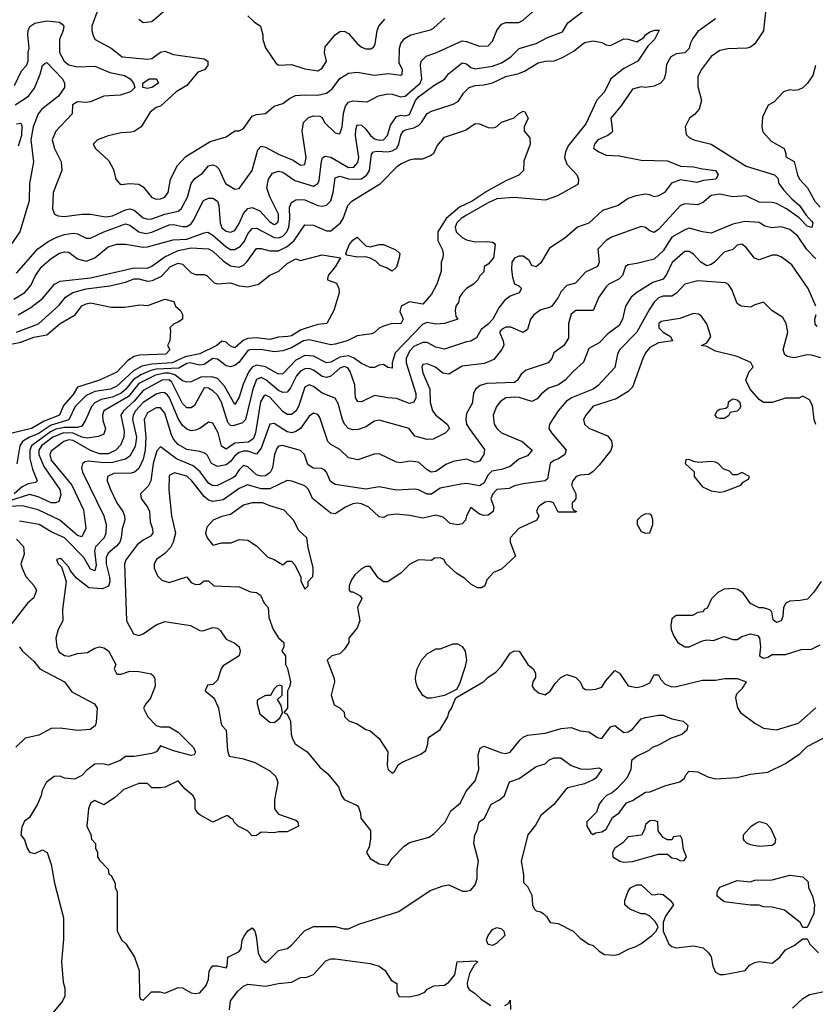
# Model space of a CAD drawing. Header units: inches. Extents: x 2348341 to 2479810, y 460419 to 613669.
# Tile 373 of 656: x 2394665 to 2398307, y 562055 to 566560. Entities that reach past the tile are written whole.
import ezdxf

# ---------------------------------------------------------------- set-up
doc = ezdxf.new("R2010")
doc.units = ezdxf.units.IN
doc.header["$MEASUREMENT"] = 0
doc.layers.add('C3596', color=7, linetype='Continuous')

msp = doc.modelspace()

# ---------------------------------------------------------------- linework, layer by layer
at = {"layer": 'C3596', "color": 2}
for points, elevation in [([(2394641.2, 566258.8), (2394674, 566326), (2394696, 566350), (2394703.7, 566370), (2394704.5, 566410), (2394709.4, 566430), (2394702, 566490), (2394704.5, 566510), (2394711.7, 566528.3), (2394735.3, 566544.7), (2394790, 566555.5), (2394848.1, 566548.1), (2394859.9, 566539.9), (2394867.3, 566530), (2394864, 566510), (2394847.3, 566470), (2394848, 566410), (2394868.2, 566370), (2394890, 566353.4), (2394930, 566343.8), (2395010, 566347.2), (2395078.2, 566318.2), (2395144.6, 566304.6), (2395170.8, 566290), (2395186.8, 566270), (2395192, 566250), (2395172, 566230), (2395124.7, 566215.3), (2395050, 566209.6), (2394990, 566183.7), (2394970, 566180.9), (2394930, 566184.5), (2394907.7, 566170), (2394906, 566130), (2394830.8, 566050), (2394814, 566010), (2394824, 565970), (2394854.8, 565910), (2394858.8, 565870), (2394818.8, 565770), (2394815.3, 565695.3), (2394824.7, 565670), (2394842, 565662), (2394870, 565659.1), (2394950, 565670.6), (2394990, 565670.7), (2395058.5, 565658.5), (2395090, 565663.1), (2395150, 565690.4), (2395170, 565694.9), (2395190, 565688.2), (2395230, 565652.7), (2395250, 565646.7), (2395270, 565648.7), (2395330, 565670.3), (2395390, 565684.4), (2395405.1, 565694.9), (2395432.7, 565747.3), (2395450, 565810.8), (2395466.6, 565833.4), (2395502.5, 565857.5), (2395530, 565890.7), (2395550, 565896.3), (2395564.7, 565890), (2395577.1, 565877.1), (2395607.7, 565810), (2395650, 565784.9), (2395670, 565787.3), (2395729.4, 565870), (2395755.9, 565964.1), (2395770, 565980.7), (2395790, 565976.3), (2395850, 565944.9), (2395917.4, 565917.4), (2395950, 565894.8), (2395970, 565898), (2395976.2, 565930), (2395958.7, 566050), (2395964.5, 566090), (2395987.8, 566112.2), (2396010, 566120.7), (2396038.8, 566118.8), (2396050, 566112), (2396060.7, 566090), (2396110, 566042.8), (2396130, 566038), (2396140.9, 566070), (2396147, 566133), (2396155.9, 566164.1), (2396170, 566182.8), (2396190, 566188), (2396256, 566184), (2396307.7, 566212.3), (2396350, 566220.3), (2396370, 566218.9), (2396410, 566206.7), (2396430, 566210.4), (2396498.7, 566270), (2396506, 566290), (2396499.6, 566350), (2396503.6, 566370), (2396526.5, 566393.5), (2396570, 566408), (2396690, 566463), (2396710, 566460.5), (2396770, 566438.4), (2396810, 566440.7), (2396830, 566461), (2396850, 566511), (2396870, 566539.1), (2396890, 566547.7), (2396950, 566547.7), (2396970, 566557.3), (2397040.1, 566619.9)], 94), ([(2394650, 565401), (2394748, 565512), (2394795.2, 565544.8), (2394835.2, 565564.8), (2394870, 565577.6), (2394910, 565583.1), (2394930, 565580.5), (2394970, 565560.7), (2394990, 565560.7), (2395051, 565589), (2395150, 565625.3), (2395170, 565619.5), (2395210, 565588.8), (2395242, 565582), (2395270, 565587.4), (2395350, 565621.7), (2395370, 565623.1), (2395410, 565613.7), (2395430, 565614.4), (2395450, 565626), (2395460.1, 565639.9), (2395507, 565733), (2395530, 565743.8), (2395550, 565743.8), (2395570.4, 565730), (2395577, 565710), (2395582.6, 565630), (2395590, 565608.4), (2395610, 565592.2), (2395630, 565588.4), (2395650, 565595.5), (2395670, 565627.3), (2395690, 565674), (2395710, 565695.5), (2395730, 565700.5), (2395764.9, 565684.9), (2395810, 565635.5), (2395830, 565623), (2395835.1, 565624.9), (2395846.8, 565633.2), (2395850, 565642), (2395849.6, 565670), (2395809.7, 565749.7), (2395797, 565790), (2395803.7, 565830), (2395822.9, 565857.1), (2395850, 565867.3), (2395870, 565862), (2395924.8, 565824.8), (2396010, 565798), (2396029.6, 565810.4), (2396036.2, 565823.8), (2396047, 565913), (2396051.6, 565928.4), (2396063.9, 565936.1), (2396090, 565930.3), (2396170, 565884.2), (2396194.8, 565885.2), (2396213.1, 565906.9), (2396216.9, 565930), (2396202.3, 566030), (2396203.3, 566056.7), (2396210, 566078.8), (2396230, 566078), (2396250, 566059.1), (2396270.4, 566030), (2396290, 566015.3), (2396310, 566008.9), (2396330, 566010.5), (2396349.5, 566030), (2396362.9, 566077.1), (2396390, 566117.3), (2396410, 566123.8), (2396430, 566120.4), (2396450, 566125.5), (2396476.4, 566190), (2396490, 566207), (2396561.3, 566258.7), (2396610, 566287.7), (2396630, 566314), (2396690, 566362.8), (2396710, 566358), (2396730, 566342), (2396750, 566335.5), (2396830, 566347.4), (2396870, 566362), (2396912.7, 566390), (2396952, 566428), (2397029.5, 566450.5), (2397081.6, 566478.4), (2397150, 566504.9), (2397174.7, 566545.3), (2397250, 566604)], 90), ([(2398080.7, 566610), (2398070.6, 566509.4), (2398030, 566449), (2398010, 566434), (2397994, 566430), (2397906.3, 566426.3), (2397870, 566419.5), (2397830, 566392.3), (2397784.9, 566330), (2397770, 566298), (2397770, 566254), (2397786, 566190), (2397776, 566150), (2397754.4, 566125.6), (2397730.9, 566109.1), (2397711, 566070), (2397715.3, 566035.3), (2397730, 566021), (2397750.9, 566010.9), (2397830.7, 565990.7), (2397991.3, 565890), (2398121, 565850), (2398135.1, 565835.1), (2398140.7, 565810), (2398161.7, 565781.7), (2398199.9, 565739.9), (2398234.9, 565710), (2398265.5, 565665.5), (2398290, 565638.8), (2398295.5, 565630), (2398290.8, 565609.2), (2398270, 565616), (2398233.8, 565653.8), (2398174.9, 565694.9), (2398130, 565719.5), (2398110, 565724.2), (2398050, 565724.7), (2397990, 565754.3), (2397930, 565749.6), (2397870, 565762), (2397830, 565755.1), (2397795.2, 565724.8), (2397770, 565712.3), (2397710, 565718), (2397690.4, 565709.6), (2397590, 565599.3), (2397570, 565586), (2397550, 565593.2), (2397530, 565609.2), (2397510, 565614), (2397374.6, 565565.4), (2397350, 565549.2), (2397311, 565510), (2397317.3, 565450), (2397310.7, 565430), (2397255.9, 565404.1), (2397210, 565354), (2397170, 565344), (2397143.4, 565316.6), (2397130, 565289), (2397101, 565250), (2397090, 565242.7), (2397050, 565232.3), (2397018.8, 565210), (2397004, 565190), (2396990, 565142), (2396970, 565129), (2396912.9, 565152.9), (2396890, 565153.3), (2396870, 565142.7), (2396861.6, 565130), (2396878.8, 565090), (2396881, 565070), (2396871, 565050), (2396834.9, 565005.1), (2396792.3, 564987.7), (2396690, 564974.5), (2396630, 564938), (2396602.5, 564942.5), (2396568.7, 564970), (2396530, 564986), (2396510, 564982), (2396506, 564970), (2396510, 564944.7), (2396542, 564870), (2396544.9, 564810), (2396554.9, 564770), (2396570.5, 564750), (2396621.6, 564710), (2396633, 564690), (2396612.5, 564667.5), (2396558.5, 564641.5), (2396530, 564639.5), (2396474, 564654), (2396448, 564690), (2396310, 564727), (2396290, 564723.7), (2396250, 564697), (2396215.3, 564684.7), (2396190, 564684.2), (2396170, 564689.6), (2396151.6, 564710), (2396142.9, 564730), (2396123.3, 564803.3), (2396110, 564829), (2396050, 564851.6), (2396010, 564882), (2395990, 564889.4), (2395970, 564879), (2395941.3, 564790), (2395930, 564769.5), (2395910, 564754), (2395890, 564754), (2395870, 564767.6), (2395810, 564833.3), (2395790, 564842), (2395782.9, 564837.1), (2395768.2, 564811.8), (2395744.4, 564670), (2395736.2, 564643.8), (2395712.6, 564627.4), (2395650, 564621.7), (2395610, 564595.6), (2395588.8, 564608.8), (2395573.3, 564670), (2395550, 564714), (2395530, 564719), (2395490, 564689.4), (2395470, 564682), (2395450, 564679.5), (2395430, 564687), (2395410, 564703.7), (2395390, 564735.1), (2395350.8, 564830), (2395341.6, 564841.6), (2395330, 564853), (2395314.9, 564854.9), (2395290, 564847.1), (2395230, 564808.4), (2395196.1, 564770), (2395184.9, 564750), (2395181.5, 564730), (2395199.6, 564650), (2395193.4, 564606.6), (2395170, 564562.9), (2395150.2, 564549.8), (2395090, 564533.8), (2395050, 564531.7), (2394980.5, 564539.5), (2394963.1, 564536.9), (2394952.5, 564527.5), (2394948.2, 564510), (2394952.4, 564490), (2395050.5, 564290), (2395060.5, 564250), (2395059.3, 564210), (2395052.4, 564190), (2395011.9, 564148.1), (2395008.4, 564130), (2395015.4, 564064.6), (2395010, 564039), (2394990, 564046.6), (2394958.9, 564098.9), (2394870, 564189.6), (2394810, 564216.3), (2394754, 564250), (2394664.8, 564264.8)], 94), ([(2395024.9, 566610), (2394994.8, 566530), (2394994.8, 566510), (2395002.5, 566482.5), (2395011.3, 566470), (2395084.7, 566430), (2395134, 566390), (2395250, 566378.8), (2395270, 566382.8), (2395310, 566410.8), (2395330, 566416), (2395370, 566401), (2395510, 566380.7), (2395526, 566370), (2395526.8, 566350), (2395511, 566330), (2395480.5, 566319.5), (2395430, 566259.3), (2395381, 566230), (2395310, 566164), (2395290, 566159), (2395262.5, 566137.5), (2395222, 566070), (2395190, 566048.7), (2395175.3, 566044.7), (2395130, 566042), (2395070, 566029), (2395022, 566010), (2395002, 565990), (2395012, 565970), (2395073.7, 565913.7), (2395094.4, 565874.4), (2395106, 565830), (2395122, 565810), (2395130, 565806), (2395170, 565810.8), (2395210, 565806.8), (2395230, 565796), (2395270, 565746.8), (2395290, 565738.8), (2395310, 565740.7), (2395330, 565747.3), (2395345.2, 565770), (2395356, 565830), (2395387.5, 565892.5), (2395425.6, 565934.4), (2395537.5, 566002.5), (2395610, 566024.7), (2395650, 566051.3), (2395670, 566052), (2395690, 566062), (2395730, 566118), (2395750, 566126), (2395790, 566131), (2395830, 566164.7), (2395870, 566176), (2395900.7, 566199.3), (2395927.6, 566212.4), (2395970, 566216.4), (2396030, 566214), (2396070, 566224.4), (2396095.8, 566244.2), (2396130, 566290.6), (2396170, 566315.5), (2396210, 566320.4), (2396290, 566306), (2396353.2, 566313.2), (2396410, 566306), (2396415.3, 566310), (2396417.2, 566330), (2396402.9, 566362.9), (2396403.6, 566430), (2396409.6, 566450.4), (2396426.3, 566473.7), (2396455.3, 566490), (2396545.8, 566514.2), (2396558.7, 566521.3), (2396612, 566568)], 98), ([(2395210, 566562), (2395230, 566546.8), (2395270, 566551), (2395323.2, 566596.8)], 102), ([(2397850, 566564), (2397770, 566506), (2397746.6, 566473.4), (2397734.8, 566450), (2397730, 566428), (2397710, 566408), (2397670, 566404), (2397646, 566390), (2397625.2, 566354.8), (2397620.7, 566310), (2397613, 566287), (2397598, 566270), (2397570, 566256), (2397530, 566249.3), (2397510, 566252.3), (2397470, 566242.7), (2397416.4, 566163.6), (2397371, 566110), (2397378.8, 566050), (2397375.9, 566044.1), (2397358, 566030), (2397311, 566010), (2397296, 565990), (2397291.6, 565971.6), (2397315.5, 565955.5), (2397350, 565940.7), (2397410, 565937.3), (2397510, 565918), (2397630, 565914), (2397690.5, 565890.5), (2397750, 565886.7), (2397790, 565877.1), (2397850, 565870.3), (2397862.8, 565850), (2397851, 565830), (2397795.8, 565824.2), (2397765.1, 565814.9), (2397690, 565827), (2397648.2, 565811.8), (2397616, 565770), (2397590, 565754), (2397570, 565749.2), (2397550, 565759), (2397530, 565761.2), (2397485.8, 565754.2), (2397450, 565741.2), (2397404.7, 565710), (2397333.7, 565686.3), (2397270, 565629.2), (2397218, 565610), (2397159.9, 565560.1), (2397090, 565515.3), (2397050, 565448), (2397030, 565428.7), (2397010, 565435.3), (2396998, 565458), (2396970, 565478), (2396950, 565478.4), (2396930.4, 565469.6), (2396918.4, 565450), (2396916.7, 565416.7), (2396921.3, 565381.3), (2396930, 565352), (2396950, 565342), (2396962, 565330), (2396951.3, 565310), (2396910, 565295.3), (2396884.9, 565275.1), (2396858, 565242), (2396830.3, 565190), (2396810, 565167.3), (2396777.5, 565142.5), (2396756, 565104), (2396730, 565089.5), (2396710, 565086.6), (2396610, 565052.3), (2396570, 565062), (2396530, 565083.6), (2396510, 565082.4), (2396470, 565064.2), (2396450, 565043.7), (2396434, 565010), (2396434.9, 564990), (2396478.5, 564850), (2396479, 564830), (2396470, 564809.5), (2396450, 564803.6), (2396390, 564827.3), (2396350, 564829.6), (2396290, 564840.9), (2396230, 564812.3), (2396212.9, 564812.9), (2396202, 564830), (2396199.6, 564890), (2396178.3, 564950), (2396166.9, 564966.9), (2396150, 564973.7), (2396130, 564966.3), (2396090, 564929.6), (2396070, 564922.4), (2396050, 564927.8), (2396010, 564956.9), (2395990, 564963.5), (2395970, 564962), (2395950, 564951.2), (2395931.7, 564930), (2395905.1, 564874.9), (2395890, 564855.1), (2395870, 564853.6), (2395850, 564863), (2395792.3, 564912.3), (2395770, 564923), (2395750, 564913.6), (2395732.4, 564870), (2395698.4, 564730), (2395684.9, 564715.1), (2395642.5, 564702.5), (2395630, 564703.7), (2395617.7, 564717.7), (2395589.7, 564810), (2395570, 564842), (2395550, 564862.4), (2395530, 564874), (2395510, 564875.1), (2395464.9, 564795.1), (2395450, 564783.7), (2395430, 564784.5), (2395410, 564804.5), (2395361.1, 564901.1), (2395350, 564911.7), (2395317.3, 564910), (2395230, 564864), (2395190, 564814.8), (2395140.3, 564770), (2395128.7, 564750), (2395142.8, 564677.2), (2395141.3, 564650), (2395126.1, 564613.9), (2395104.9, 564590), (2395070, 564574), (2395030, 564573.5), (2394990, 564588.5), (2394910, 564634.2), (2394890, 564637.3), (2394867.7, 564630), (2394810, 564585.2), (2394803.7, 564570), (2394810, 564544.9), (2394904.4, 564430), (2394956.9, 564316.9), (2394968.6, 564231.4), (2394950, 564193.2), (2394930, 564200.7), (2394849.4, 564270), (2394750, 564317.6), (2394676.4, 564336.4), (2394561, 564330)], 90), ([(2395710, 566578), (2395738, 566550), (2395766.8, 566530), (2395778.8, 566490), (2395778, 566470), (2395790.9, 566430.9), (2395839.6, 566359.6), (2395851.6, 566351.6), (2395910, 566354.8), (2395970, 566334.8), (2396030, 566326), (2396050, 566338), (2396069, 566370), (2396061.2, 566410), (2396063.7, 566436.3), (2396110, 566491), (2396130, 566506), (2396150, 566506.8), (2396170, 566497.3), (2396210, 566451), (2396230, 566434.8), (2396250, 566427.3), (2396272.7, 566427.3), (2396285.2, 566434.8), (2396292.7, 566447.3), (2396300.9, 566510), (2396309.4, 566530), (2396337.2, 566562.8)], 102), ([(2394638.5, 565281.5), (2394688.4, 565311.6), (2394715.8, 565344.2), (2394737.6, 565390), (2394767, 565430), (2394810, 565468), (2394848.3, 565491.7), (2394870, 565498), (2394890, 565496.3), (2394930, 565466), (2394970, 565454.4), (2395009.3, 565470), (2395070, 565520.5), (2395110, 565533), (2395150, 565533.4), (2395230, 565519.5), (2395250, 565520.3), (2395367.9, 565552.1), (2395430, 565555.2), (2395510, 565584.9), (2395527.1, 565587.1), (2395550, 565573.4), (2395610, 565520.4), (2395630, 565508.5), (2395650, 565508.5), (2395676.1, 565523.9), (2395693.7, 565546.3), (2395710, 565580.7), (2395730, 565604.9), (2395750, 565606), (2395830, 565563.6), (2395850, 565562), (2395870, 565568.9), (2395888.4, 565590), (2395897.6, 565610), (2395902, 565650), (2395899.6, 565700.4), (2395910, 565724), (2395930, 565735.5), (2395957.5, 565737.5), (2395970, 565736.3), (2396030, 565710.4), (2396050, 565707.3), (2396070, 565710.8), (2396090, 565731.3), (2396100.5, 565770), (2396110, 565836), (2396130, 565843.8), (2396170, 565831.5), (2396209.7, 565830.3), (2396228, 565832), (2396240.8, 565839.2), (2396254, 565850), (2396266, 565870), (2396275.9, 565944.1), (2396284.2, 565955.8), (2396301.1, 565958.9), (2396350, 565956), (2396370, 565959.5), (2396389.4, 565970), (2396400.5, 565990), (2396410, 566031), (2396420.9, 566050), (2396430, 566056.4), (2396470, 566064.9), (2396490, 566075.8), (2396504.2, 566090), (2396529.7, 566130.3), (2396550, 566142), (2396650, 566173.4), (2396673.1, 566186.9), (2396696, 566224), (2396722, 566250), (2396750, 566259.1), (2396790, 566261.6), (2396830, 566270.5), (2396890, 566300.5), (2396950, 566313.4), (2396975.6, 566324.4), (2397038, 566362), (2397070.7, 566370.7), (2397111.6, 566371.6), (2397150, 566386.8), (2397203.2, 566416.8), (2397250, 566456), (2397290, 566462.8), (2397330, 566456), (2397350, 566444.7), (2397370, 566442), (2397430, 566472), (2397450, 566471.3), (2397490, 566458), (2397522, 566478), (2397530, 566491.3), (2397550, 566504.7), (2397572, 566512), (2397592.7, 566512.7), (2397571, 566470), (2397540.7, 566439.3), (2397494.8, 566370), (2397430, 566336), (2397370.5, 566289.5), (2397342, 566230), (2397307.7, 566192.3), (2397256.5, 566083.5), (2397176.5, 565983.5), (2397164.2, 565955.8), (2397159.3, 565930), (2397170, 565898.8), (2397214.8, 565850), (2397222.8, 565830), (2397221, 565810), (2397216.3, 565803.7), (2397126.4, 565753.6), (2397070, 565734), (2396927, 565747), (2396850, 565739.7), (2396810, 565722.6), (2396710, 565665.4), (2396686.4, 565650), (2396666.7, 565630), (2396658.4, 565610), (2396663.8, 565590), (2396690, 565563), (2396710, 565553), (2396750, 565544), (2396805.4, 565545.4), (2396830, 565542), (2396836.9, 565536.9), (2396842, 565530), (2396834.8, 565470), (2396810, 565442), (2396792, 565430), (2396790, 565406), (2396771.6, 565388.4), (2396762, 565370), (2396742, 565350), (2396710.6, 565329.4), (2396690, 565308.7), (2396678.8, 565290), (2396673.4, 565266.6), (2396661, 565250), (2396658.8, 565230), (2396662, 565202), (2396670.5, 565189.5), (2396609.5, 565169.5), (2396570, 565167.6), (2396530, 565175.1), (2396510, 565167), (2396384.4, 565035.6), (2396370.6, 564990.6), (2396370, 564966), (2396350, 564968), (2396330, 564982), (2396310, 564979), (2396290, 564969), (2396270, 564969.2), (2396230, 564986.6), (2396192.9, 565012.9), (2396170, 565022.3), (2396130, 565016), (2396090, 564993), (2396070, 564989.7), (2396010, 565020.5), (2395970, 565023), (2395930, 565001.6), (2395870, 564939.5), (2395850, 564938.4), (2395790, 564971.2), (2395750, 564979.7), (2395730, 564969.6), (2395713, 564947), (2395688.2, 564891.8), (2395670, 564833.2), (2395650, 564799), (2395602.5, 564882.5), (2395570, 564918.4), (2395545.3, 564925.3), (2395495.1, 564924.9), (2395450, 564902.4), (2395430, 564901.1), (2395410, 564908.3), (2395375.1, 564935.1), (2395350, 564942.6), (2395330, 564943.2), (2395286.4, 564933.6), (2395210, 564895.5), (2395163.4, 564836.6), (2395050.6, 564770), (2395043.8, 564750), (2395046.4, 564726.4), (2395058.8, 564690), (2395050, 564664), (2395026.8, 564653.2), (2394974.8, 564645.2), (2394950, 564649.8), (2394910, 564668.4), (2394866.8, 564670), (2394816.5, 564650), (2394765.5, 564610), (2394752.6, 564590), (2394752.4, 564570), (2394775.3, 564515.3), (2394848.9, 564410), (2394854.3, 564385.7), (2394844.9, 564355.1), (2394830.3, 564349.7), (2394810, 564349.8), (2394750, 564377.6), (2394710, 564387.6), (2394610, 564355)], 86), ([(2394644.5, 566170), (2394706, 566210), (2394732.7, 566247.3), (2394758.7, 566310), (2394770, 566351), (2394780.7, 566359.3), (2394790, 566364), (2394860.7, 566290), (2394871, 566270), (2394870.8, 566250), (2394843, 566210), (2394766.4, 566150), (2394750, 566129.2), (2394726.5, 566070), (2394717, 566010), (2394728, 565910), (2394710.5, 565810), (2394708.3, 565731.7), (2394665.5, 565590), (2394598, 565490)], 90), ([(2398307.3, 566350), (2398295.2, 566304.8), (2398270.6, 566269.4), (2398250, 566248.7), (2398230, 566239), (2398210, 566235.3), (2398190, 566239), (2398162, 566230), (2398116.9, 566183.1), (2398091.6, 566168.4), (2398065.4, 566114.6), (2398062, 566070), (2398066.4, 566046.4), (2398104.5, 566004.5), (2398164.7, 565970), (2398172, 565948), (2398172, 565932), (2398210, 565911.3), (2398224.9, 565850), (2398234, 565830), (2398270.8, 565790), (2398304.9, 565730), (2398330, 565702)], 98), ([(2394659, 565210), (2394716.6, 565243.4), (2394770, 565284), (2394824, 565350), (2394850, 565364), (2394990, 565379.5), (2395190, 565424.9), (2395250, 565423.7), (2395270, 565432.4), (2395327, 565473), (2395390, 565503.6), (2395450, 565516.9), (2395530, 565511.8), (2395550, 565501.3), (2395596.1, 565456.1), (2395630, 565434.4), (2395670, 565428), (2395690, 565437.3), (2395706.5, 565453.5), (2395750, 565513.4), (2395770, 565513.4), (2395810, 565503), (2395850, 565502.4), (2395890, 565522), (2395921.6, 565550), (2395970, 565621), (2396010, 565619.3), (2396070, 565593.4), (2396090, 565593.4), (2396134, 565630), (2396145.6, 565650), (2396167, 565710), (2396185.2, 565730), (2396317.2, 565810), (2396394, 565890), (2396410, 565900.7), (2396450, 565919.1), (2396470, 565924), (2396510, 565923.8), (2396543.3, 565936.7), (2396561.2, 565950), (2396576.6, 565983.4), (2396610, 566022.8), (2396705.2, 566054.8), (2396750, 566084.7), (2396770, 566082.8), (2396810, 566066), (2396834.6, 566065.4), (2396850, 566071.3), (2396870, 566091), (2396929, 566111), (2396948, 566130), (2396970, 566142), (2396978, 566138), (2396992, 566110), (2396974, 566070), (2396974, 566050), (2396999.6, 566019.6), (2397002, 565990), (2396972.7, 565912.7), (2396971.3, 565870), (2396950, 565849.2), (2396890, 565822), (2396805.1, 565774.9), (2396736.3, 565730), (2396678.4, 565701.6), (2396618, 565650), (2396579.3, 565590), (2396579.1, 565550), (2396599.1, 565510), (2396603, 565490), (2396602, 565470), (2396594.8, 565450), (2396594.8, 565410), (2396574.8, 565350), (2396550, 565304), (2396510, 565259), (2396450, 565269), (2396411.3, 565250), (2396405.5, 565225.5), (2396421, 565190), (2396410, 565169), (2396370, 565169.2), (2396330, 565157.2), (2396310, 565149), (2396290, 565129), (2396276.8, 565123.2), (2396210, 565114), (2396164.7, 565090), (2396110, 565075.1), (2396090, 565072.7), (2395990, 565095.8), (2395964, 565090), (2395910, 565058.3), (2395870, 565044.7), (2395830, 565039.7), (2395768.7, 565051.3), (2395718, 565050), (2395710, 565047), (2395670, 564993.6), (2395650, 564978.4), (2395630, 564972), (2395610, 564977), (2395570, 565006.6), (2395550, 565009.5), (2395510, 564982), (2395490, 564979.7), (2395444.7, 564990), (2395430, 564986.6), (2395394.2, 564965.8), (2395290, 564960.7), (2395264.9, 564955.1), (2395222.9, 564937.1), (2395185.9, 564914.1), (2395151.2, 564868.8), (2395130, 564850.8), (2395090, 564833.3), (2395038.4, 564821.6), (2395010, 564806.3), (2394993.7, 564790), (2394968.7, 564730), (2394950, 564699.6), (2394930, 564694.5), (2394870, 564694.1), (2394830, 564687.2), (2394805.8, 564674.2), (2394719, 564610), (2394712.2, 564590), (2394712.3, 564552.3), (2394724.1, 564504.1), (2394746, 564450), (2394737.5, 564442.5), (2394703.4, 564436.6), (2394677.4, 564422.6), (2394639.6, 564390)], 82), ([(2394650, 566083.7), (2394670, 566086), (2394674.7, 566074.7), (2394674.2, 566030), (2394658.8, 565981.2)], 86), ([(2398310, 565465.6), (2398268.2, 565508.2), (2398227, 565570), (2398190, 565600.7), (2398150, 565611.8), (2398107.3, 565607.3), (2398075.9, 565615.9), (2398050, 565632.7), (2397984, 565636), (2397930, 565625.2), (2397830, 565584), (2397790.9, 565589.1), (2397730, 565606), (2397710, 565598), (2397650, 565564.5), (2397610, 565502), (2397570, 565464.5), (2397490, 565444), (2397450, 565439), (2397438, 565430), (2397424.7, 565390), (2397407.3, 565372.7), (2397362, 565350), (2397350, 565338), (2397316, 565290), (2397290.9, 565229.1), (2397210.6, 565229.4), (2397190, 565213.2), (2397177.6, 565170), (2397177.1, 565102.9), (2397156, 565070), (2397110, 565035.3), (2397101, 565010), (2397084.7, 564990), (2396984.1, 564955.9), (2396961.3, 564938.7), (2396944, 564910), (2396930, 564899.5), (2396803.8, 564896.2), (2396773.2, 564886.8), (2396751, 564870), (2396742.8, 564850), (2396736.8, 564803.2), (2396710, 564758), (2396706.8, 564730), (2396710.8, 564710), (2396722, 564690), (2396792.7, 564592.7), (2396790.5, 564570), (2396770, 564540.7), (2396750, 564534.5), (2396710, 564549.4), (2396650, 564538), (2396615.5, 564524.5), (2396570, 564492.7), (2396549, 564490), (2396530, 564500.9), (2396490, 564536.2), (2396450, 564539.6), (2396410, 564532.7), (2396390, 564536), (2396310, 564573.2), (2396287.9, 564572.1), (2396213.7, 564546.3), (2396170, 564556), (2396130, 564593.2), (2396090, 564616), (2396076, 564630), (2396039.7, 564739.7), (2396030, 564753.2), (2396010, 564759.3), (2395990, 564746.6), (2395950, 564689.6), (2395930, 564675.6), (2395910.3, 564669.7), (2395890, 564674.7), (2395830, 564712.7), (2395810.6, 564709.4), (2395770, 564599), (2395750, 564572.7), (2395710, 564585.4), (2395690, 564586), (2395670, 564580.4), (2395650, 564564.2), (2395630, 564538.4), (2395610, 564523.7), (2395570, 564515.1), (2395543.7, 564530), (2395525.4, 564565.4), (2395515.3, 564575.3), (2395490, 564584.5), (2395430, 564593.6), (2395390, 564616.2), (2395370, 564640.9), (2395360.6, 564660.6), (2395330, 564759.3), (2395310, 564783.7), (2395290, 564783.6), (2395250, 564760.9), (2395235.8, 564730), (2395242.8, 564650), (2395240.2, 564590), (2395230, 564549.2), (2395210, 564506.6), (2395190.3, 564489.7), (2395175.1, 564484.9), (2395096.1, 564483.9), (2395067.7, 564470), (2395066, 564450), (2395080.4, 564410), (2395110.4, 564350), (2395138, 564310), (2395145.5, 564290), (2395146, 564270), (2395134, 564230), (2395130.4, 564190), (2395123.8, 564170), (2395108.9, 564151.1), (2395070, 564119.5), (2395061.3, 564098.7), (2395060.9, 564070), (2395076.5, 564010), (2395077.6, 563990), (2395071.7, 563968.3), (2395043.8, 563956.2), (2394981.2, 563961.2), (2394925.2, 564005.2), (2394898, 564038), (2394890, 564055.3), (2394858, 564090), (2394850, 564095.3), (2394834, 564090), (2394842, 564070), (2394856.9, 564056.9), (2394878, 563990), (2394862, 563862), (2394862.8, 563810), (2394840.7, 563770), (2394830.7, 563730), (2394834.9, 563690), (2394846.6, 563666.6), (2394870, 563650.4), (2394891.5, 563648.5), (2394930, 563660.7), (2394976, 563664), (2395010, 563684.7), (2395030, 563691), (2395050, 563686), (2395072.5, 563672.5), (2395104.7, 563610), (2395098, 563590), (2395110, 563566), (2395130, 563566), (2395170, 563578.8), (2395210, 563577.3), (2395267.1, 563567.1), (2395278, 563558), (2395283.5, 563543.5), (2395286, 563510), (2395263.8, 563456.2), (2395242, 563430), (2395232, 563410), (2395252, 563370), (2395290, 563331.3), (2395310, 563324.7), (2395350, 563324), (2395390, 563300.7), (2395461, 563230), (2395470.8, 563209.2), (2395463.6, 563196.4), (2395450, 563194), (2395370, 563214.5), (2395310, 563238), (2395291, 563210), (2395270, 563202), (2395190, 563189.5), (2395150, 563189.2), (2395124.7, 563170), (2395070, 563149.4), (2395045.4, 563154.6), (2395010, 563154), (2394973.4, 563126.6), (2394950, 563102), (2394915.5, 563084.5), (2394870, 563089.4), (2394850, 563099.3), (2394823, 563097), (2394786, 563070), (2394767.5, 563032.5), (2394764, 563010), (2394747.3, 562970), (2394710.7, 562909.3), (2394687.5, 562892.5), (2394674.4, 562865.6), (2394671, 562830), (2394687.5, 562807.5), (2394698.8, 562770), (2394710, 562751.3), (2394734.6, 562745.4), (2394770, 562762), (2394791.3, 562750), (2394810, 562694), (2394824, 562610), (2394866, 562450), (2394866.4, 562353.6), (2394856, 562250), (2394863.6, 562156.4), (2394871.6, 562128.4), (2394871.6, 562091.6), (2394862, 562070), (2394802, 561998)], 98), ([(2398309.4, 565249.4), (2398274, 565330), (2398198.9, 565438.9), (2398150, 565475.3), (2398130, 565482), (2398110, 565482), (2398050, 565462), (2398029.3, 565469.3), (2397990, 565518), (2397970, 565533.2), (2397950, 565528.7), (2397930, 565509.2), (2397890, 565496), (2397844.9, 565450), (2397830, 565439.6), (2397810, 565434), (2397783.7, 565450), (2397750, 565486.6), (2397730, 565499.3), (2397710, 565499.3), (2397651.7, 565448.3), (2397625.5, 565394.5), (2397610, 565372.7), (2397563, 565357), (2397490, 565311.8), (2397464.9, 565290), (2397438, 565250), (2397424.9, 565190), (2397410, 565161.2), (2397357, 565123), (2397318, 565082), (2397270, 565055.3), (2397246.7, 564993.3), (2397198.8, 564950), (2397162.8, 564910), (2397131, 564890), (2397086.4, 564873.6), (2397052.7, 564847.3), (2397034.2, 564825.8), (2397010, 564812.7), (2396951.1, 564831.1), (2396930, 564832.8), (2396890, 564829.6), (2396866.3, 564813.7), (2396848.2, 564790), (2396832.4, 564750), (2396836.4, 564710), (2396848.9, 564688.9), (2396870.3, 564670.3), (2396964.7, 564630), (2397011, 564590), (2396990, 564564), (2396950, 564549.3), (2396910, 564515.1), (2396870, 564502), (2396825.7, 564494.3), (2396810, 564477.2), (2396790, 564439.3), (2396770, 564427), (2396710, 564438), (2396684.5, 564435.5), (2396590, 564417), (2396550.3, 564389.7), (2396530.4, 564389.6), (2396490, 564409.4), (2396471.9, 564411.9), (2396390, 564407), (2396310, 564422.7), (2396250, 564412.7), (2396110, 564433.2), (2396087.8, 564447.8), (2396069.6, 564489.6), (2396060.2, 564500.2), (2396046.8, 564506.8), (2396008.2, 564508.2), (2395984.2, 564524.2), (2395969.2, 564570), (2395950, 564589.2), (2395868.2, 564611.8), (2395850, 564609.3), (2395841.7, 564598.3), (2395832.4, 564570), (2395823.1, 564510), (2395811.3, 564488.7), (2395790, 564473.6), (2395770, 564471.3), (2395750, 564478), (2395710, 564514), (2395690, 564519.5), (2395670, 564500.9), (2395650.2, 564469.8), (2395638.4, 564461.6), (2395570, 564428), (2395550, 564426.9), (2395530, 564438.7), (2395491.9, 564491.9), (2395458.8, 564518.8), (2395383.7, 564550), (2395310, 564605.2), (2395292.4, 564587.6), (2395276, 564530), (2395266, 564450), (2395254, 564426), (2395218, 564390), (2395221, 564370), (2395250.7, 564330), (2395259.1, 564310), (2395263, 564263), (2395273.4, 564230), (2395274.8, 564210), (2395263.5, 564196.5), (2395230, 564179), (2395203.4, 564156.6), (2395153.4, 564090), (2395145.5, 564070), (2395154, 563810), (2395186.8, 563750), (2395210, 563743), (2395230, 563750.7), (2395290, 563791), (2395330, 563806), (2395447.9, 563787.9), (2395490, 563766), (2395503.5, 563763.5), (2395550, 563778.8), (2395570, 563776), (2395584, 563764), (2395610, 563726), (2395650, 563706.8), (2395670.4, 563690.4), (2395674.8, 563670), (2395670.5, 563649.5), (2395596.8, 563603.2), (2395586.8, 563590), (2395570, 563538), (2395550, 563518), (2395525.4, 563514.6), (2395514, 563490), (2395555.3, 563455.3), (2395576, 563410), (2395585.4, 563345.4), (2395591.1, 563331.1), (2395611, 563310), (2395616.9, 563216.9), (2395624.7, 563190), (2395690, 563178), (2395742, 563162), (2395810, 563122.8), (2395837.1, 563097.1), (2395847.3, 563070), (2395831.3, 562990), (2395832, 562950), (2395850, 562924.7), (2395930, 562898), (2395938, 562890), (2395942, 562870), (2395890, 562844), (2395850, 562844), (2395830, 562839), (2395770, 562842), (2395750, 562828), (2395730, 562826), (2395708.4, 562848.4), (2395666, 562870), (2395646, 562890), (2395642, 562902), (2395630, 562906), (2395618, 562918), (2395610, 562918), (2395550, 562888.7), (2395490, 562921.2), (2395481.2, 562930), (2395469.2, 562950), (2395469.2, 562990), (2395457.2, 563010), (2395421.5, 563041.5), (2395390, 563078), (2395331.6, 563048.4), (2395310, 563046), (2395270, 563046), (2395250, 563066), (2395210, 563066), (2395142, 563038), (2395099.8, 563000.2), (2395050, 562968), (2395010, 562988), (2394990, 562975.3), (2394980.7, 562950), (2394972, 562870), (2394991.6, 562831.6), (2394994, 562810), (2395012, 562790), (2395012, 562770), (2395022, 562750), (2395022, 562730), (2395030, 562714), (2395070, 562674), (2395074, 562650), (2395083.6, 562643.6), (2395102, 562610), (2395102, 562590), (2395112, 562570), (2395111.6, 562391.6), (2395132, 562350), (2395152, 562330), (2395190.9, 562270.9), (2395212, 562210), (2395214, 562090), (2395218, 562078), (2395230, 562074), (2395268, 562112), (2395308.4, 562111.6), (2395330, 562106), (2395390, 562131.3), (2395410, 562131), (2395450, 562106.8), (2395470, 562104), (2395490, 562107.7), (2395518.9, 562141.1), (2395529.2, 562170), (2395532.9, 562207.1), (2395540.2, 562219.8), (2395550, 562231.3), (2395571.3, 562231.3), (2395610, 562222), (2395615.3, 562230), (2395618, 562270), (2395670, 562296), (2395679.3, 562310), (2395684, 562350), (2395692.5, 562367.5), (2395710, 562391.3), (2395730, 562404.7), (2395741, 562390), (2395747.5, 562367.5), (2395757.3, 562290), (2395770, 562261), (2395790, 562246.8), (2395804.7, 562255.3), (2395850, 562301), (2395890, 562311), (2395910, 562326), (2395969.4, 562390.6), (2396010, 562411), (2396110, 562411), (2396150, 562401), (2396170, 562401), (2396218, 562422), (2396400.2, 562479.8), (2396544.7, 562575.3), (2396603.1, 562596.9), (2396630, 562602), (2396692.7, 562572.7), (2396710, 562572), (2396730, 562578), (2396750, 562602), (2396759.3, 562630), (2396759.5, 562670), (2396766, 562710), (2396744, 562790), (2396749, 562830), (2396759, 562850), (2396768.7, 562890), (2396792.7, 562907.3), (2396824, 562970), (2396862, 562990), (2396884, 563010), (2396907.2, 563072.8), (2396952.1, 563087.9), (2397030, 563142.8), (2397070, 563156), (2397087.5, 563172.5), (2397110, 563182), (2397142, 563182), (2397190, 563147.3), (2397233, 563133), (2397270, 563130.4), (2397316.3, 563136.3), (2397330.6, 563130), (2397302, 563090), (2397290, 563082.4), (2397250, 563064.2), (2397174.9, 563045.1), (2397163.8, 563036.2), (2397110, 562969.3), (2397050, 562919), (2397025.8, 562874.2), (2396991, 562830), (2396960.5, 562710), (2396970.9, 562649.1), (2396972, 562612), (2396990, 562594), (2397010, 562554), (2397012, 562510), (2397022, 562490), (2397030, 562482), (2397050, 562478), (2397062, 562470), (2397076.9, 562456.9), (2397094, 562430), (2397130, 562424.7), (2397198, 562390), (2397230, 562358), (2397270.8, 562330.8), (2397290, 562324.7), (2397318, 562298), (2397342.8, 562282.8), (2397390, 562279.1), (2397410, 562284.9), (2397450, 562307.7), (2397482, 562318), (2397507.7, 562332.3), (2397559, 562370), (2397578, 562390), (2397588, 562410), (2397574.6, 562434.6), (2397550, 562458), (2397528.7, 562468.7), (2397510, 562469), (2397458, 562490), (2397435.3, 562510), (2397435.3, 562530), (2397450, 562572), (2397462, 562590), (2397490, 562601), (2397510, 562601), (2397558, 562558), (2397570, 562556), (2397590, 562561), (2397610, 562558), (2397644.7, 562530), (2397658, 562510), (2397622, 562458), (2397611.3, 562430), (2397611.3, 562390), (2397636, 562330), (2397650, 562318.8), (2397670, 562314), (2397750, 562322.8), (2397793.2, 562313.2), (2397818, 562290), (2397830, 562272), (2397838, 562230), (2397850, 562202), (2397870, 562191.3), (2397890, 562191.3), (2397986, 562210), (2398006.3, 562233.7), (2398030, 562246.8), (2398050, 562250.7), (2398110, 562242.8), (2398144, 562270), (2398170, 562304.7), (2398210, 562324.7), (2398250, 562354), (2398270, 562354), (2398282, 562330), (2398322, 562290)], 102), ([(2394650, 565130.3), (2394750.9, 565169.1), (2394845.5, 565254.5), (2394875.6, 565290), (2394908.1, 565311.9), (2394968.9, 565328.9), (2395077.2, 565342.8), (2395150, 565359.5), (2395190, 565374.3), (2395210, 565374.6), (2395250, 565363.7), (2395273.7, 565366.3), (2395313.7, 565386.3), (2395356, 565430), (2395390, 565445.5), (2395410, 565440.7), (2395450, 565402), (2395470, 565394), (2395510, 565394), (2395522, 565390), (2395555.3, 565355.3), (2395570.9, 565350.9), (2395630, 565355.3), (2395670, 565342), (2395710, 565337), (2395759, 565350), (2395809.6, 565390.4), (2395851.2, 565408.8), (2395890, 565444.9), (2395930, 565466), (2395950, 565458), (2396050, 565484.7), (2396134, 565470), (2396110, 565428.7), (2396078, 565390), (2396074, 565374), (2396074, 565370), (2396114.8, 565354.8), (2396126.8, 565330), (2396127.7, 565310), (2396102.8, 565230), (2396070.8, 565170), (2396030, 565164.7), (2395972.5, 565147.5), (2395950, 565138.7), (2395910, 565113.6), (2395892, 565110), (2395850, 565107.6), (2395810, 565096.9), (2395750, 565103.9), (2395710, 565101.7), (2395688.2, 565091.8), (2395650, 565058.4), (2395630, 565067), (2395610, 565084.5), (2395590, 565089.4), (2395567.7, 565070), (2395490, 565031.2), (2395422.4, 565017.6), (2395363, 564990), (2395270, 564984.1), (2395225.1, 564974.9), (2395186.9, 564953.1), (2395110, 564882.6), (2395081, 564870), (2395010, 564858.2), (2394970, 564841.1), (2394918.9, 564790), (2394890.2, 564729.8), (2394810, 564705), (2394750, 564665), (2394710, 564649.8), (2394678, 564630), (2394665.7, 564610), (2394652.2, 564527.8)], 78), ([(2398332.7, 565012.7), (2398290, 565025.2), (2398270, 565026), (2398210, 565013.6), (2398179.5, 565019.5), (2398167.2, 565027.2), (2398159.5, 565050), (2398181.2, 565130), (2398174, 565170), (2398158, 565198), (2398108, 565230), (2398070, 565268), (2398030, 565255.3), (2398010, 565244), (2397968, 565250), (2397950, 565262), (2397925.2, 565325.2), (2397909.1, 565349.1), (2397895.5, 565355.5), (2397770, 565365.2), (2397710, 565349.2), (2397671.7, 565308.3), (2397650, 565295.6), (2397610, 565295.6), (2397590, 565287.3), (2397570, 565267), (2397547.2, 565232.8), (2397490.7, 565130), (2397410.3, 565049.7), (2397401.6, 565030), (2397390, 564969), (2397313.3, 564886.7), (2397290, 564869.6), (2397190.8, 564830), (2397167.3, 564812.7), (2397130.6, 564770), (2397090.8, 564710), (2397086.8, 564690), (2397098.8, 564670), (2397166, 564590), (2397161, 564570), (2397131.3, 564550), (2397110, 564543.7), (2397094, 564530), (2397080.5, 564459.5), (2397070, 564449.6), (2396970, 564436.2), (2396930, 564427.3), (2396905.5, 564414.5), (2396849.2, 564410.8), (2396830.5, 564390), (2396821.6, 564370), (2396836, 564330), (2396832, 564310), (2396810, 564293.2), (2396790, 564292), (2396770, 564298), (2396730, 564328.7), (2396710.7, 564290), (2396706, 564270), (2396690, 564254), (2396669.5, 564249.5), (2396635.3, 564255.3), (2396603.2, 564283.2), (2396570, 564292.3), (2396510, 564279.3), (2396451.7, 564291.7), (2396390, 564298), (2396350, 564292.7), (2396330, 564282.7), (2396310, 564285.2), (2396262.7, 564330), (2396230, 564344.2), (2396210, 564347.3), (2396190, 564345.1), (2396156, 564330), (2396110, 564299.3), (2396090, 564302.7), (2396005.2, 564370), (2395986.6, 564410), (2395970, 564426.6), (2395910.7, 564449.3), (2395890, 564452.3), (2395810, 564412.8), (2395770, 564413.7), (2395708.8, 564431.2), (2395670, 564415.1), (2395597.2, 564362.8), (2395550, 564356.2), (2395530, 564362), (2395510, 564378), (2395453.6, 564450), (2395430, 564471.5), (2395374, 564486), (2395350, 564474), (2395348.3, 564408.3), (2395360.5, 564290), (2395378.4, 564210), (2395368.4, 564170), (2395355.6, 564144.4), (2395330, 564117), (2395291.3, 564090), (2395281, 564070), (2395281, 564050), (2395296, 564016), (2395316, 563996), (2395350, 563984.7), (2395430, 564010.7), (2395450, 563984.7), (2395470, 563976), (2395490, 563978), (2395510, 563992), (2395530, 563992), (2395554, 563970), (2395670, 563964.9), (2395722.5, 563942.5), (2395750, 563938.8), (2395767.1, 563927.1), (2395784.7, 563890), (2395802, 563870), (2395805.4, 563825.4), (2395826, 563770), (2395850, 563732), (2395874, 563710), (2395874, 563690), (2395864.7, 563670), (2395882, 563650), (2395882, 563610), (2395890.9, 563590.9), (2395904.7, 563530), (2395902, 563510), (2395891.3, 563488.7), (2395890.7, 563409.3), (2395874, 563390), (2395890, 563382), (2395904.7, 563350), (2395907.3, 563290), (2395914, 563270), (2395926.7, 563246.7), (2395981, 563210), (2396039.8, 563139.8), (2396076, 563110), (2396124.7, 563050), (2396138, 563010), (2396150, 562992), (2396210, 562964.7), (2396216.8, 562956.8), (2396226, 562930), (2396227.1, 562907.1), (2396270.8, 562850), (2396271, 562810), (2396264.7, 562775.3), (2396252, 562750), (2396270, 562722), (2396310, 562698), (2396350, 562692), (2396370, 562722), (2396423.2, 562776.8), (2396450, 562794.8), (2396540.2, 562819.8), (2396563.2, 562836.8), (2396612.1, 562887.9), (2396639.3, 562940.7), (2396683.3, 562976.7), (2396709.7, 563030.3), (2396750, 563078), (2396766.6, 563130), (2396764.1, 563195.9), (2396773.6, 563226.4), (2396790, 563236), (2396870, 563204.9), (2396890, 563203), (2396910, 563208), (2396955.5, 563264.5), (2396970, 563278), (2396990, 563286), (2397070, 563296.3), (2397143.6, 563316.4), (2397190, 563322), (2397230, 563306.8), (2397270, 563301), (2397310, 563276), (2397330, 563271.3), (2397370, 563324.9), (2397390, 563331), (2397430, 563299.3), (2397450, 563302.4), (2397470, 563313.4), (2397510, 563360.7), (2397530, 563368), (2397590, 563377.3), (2397610, 563377.3), (2397650, 563360.7), (2397702, 563350), (2397722.8, 563330), (2397718.8, 563310), (2397696, 563290), (2397647.1, 563272.9), (2397590, 563240.7), (2397560.7, 563230), (2397544.4, 563215.6), (2397491, 563190), (2397466, 563170), (2397462, 563130), (2397444.7, 563090), (2397398.5, 563041.5), (2397377.3, 563022.7), (2397352, 563010), (2397330, 562988), (2397318, 562970), (2397305.4, 562934.6), (2397262, 562890), (2397262, 562870), (2397279.6, 562839.6), (2397290, 562832), (2397301.2, 562838.8), (2397330, 562844), (2397350, 562856), (2397379, 562910), (2397410, 562931.3), (2397442.7, 562977.3), (2397470, 562986.8), (2397530, 563026), (2397550, 563026.8), (2397623.6, 563056.4), (2397686.6, 563073.4), (2397708.7, 563090), (2397714.6, 563105.4), (2397730, 563122), (2397770, 563118), (2397815.8, 563095.8), (2397850, 563086.4), (2397950, 563092.4), (2398010, 563108.4), (2398090, 563117.6), (2398170, 563156.4), (2398237.1, 563202.9), (2398270, 563234.8), (2398345.6, 563274.4)], 106), ([(2394593.2, 565070), (2394670, 565084.9), (2394730, 565107.4), (2394790, 565118.4), (2394850, 565170.6), (2394919, 565210), (2394949.6, 565250.4), (2394970, 565260.7), (2394990, 565264), (2395084.5, 565244.5), (2395144.5, 565244.5), (2395215.3, 565255.3), (2395251.6, 565251.6), (2395330, 565281), (2395371.3, 565271.3), (2395378, 565250), (2395402, 565230), (2395410.9, 565210.9), (2395411.3, 565190), (2395390, 565175.3), (2395371.1, 565168.9), (2395352, 565150), (2395356, 565136), (2395352, 565090), (2395342, 565070), (2395352, 565050), (2395334, 565030), (2395214.2, 565025.8), (2395190, 565019.3), (2395159.9, 565000.1), (2395110, 564948), (2395030.7, 564910), (2394930, 564878), (2394910, 564844.5), (2394865.9, 564794.1), (2394848, 564750), (2394776.7, 564723.3), (2394719.1, 564690), (2394631.5, 564668.5)], 74), ([(2398310, 564708), (2398302, 564730), (2398294.6, 564794.6), (2398280.4, 564820.4), (2398250, 564838), (2398231, 564829), (2398170, 564829), (2398110, 564808.7), (2398070, 564808.7), (2398050, 564822), (2398009, 564870), (2397989, 564910), (2398004, 564950), (2398022.7, 564970), (2398011.4, 564991.4), (2397950, 565018.4), (2397850, 565042.9), (2397810, 565065.2), (2397786, 565070), (2397810, 565082), (2397828.7, 565110), (2397810, 565168), (2397784.7, 565204.7), (2397772.9, 565212.9), (2397750, 565215.3), (2397687.5, 565192.5), (2397601.6, 565178.4), (2397591, 565170), (2397590.8, 565150), (2397611, 565130), (2397644.7, 565110), (2397654, 565090), (2397590, 565081.3), (2397550, 565060.7), (2397530, 565035.1), (2397517.6, 565010), (2397470, 564879), (2397450, 564859), (2397394.9, 564825.1), (2397290, 564792.3), (2397256, 564750), (2397246, 564730), (2397251.3, 564710), (2397270.7, 564690.7), (2397355.5, 564655.5), (2397373.4, 564633.4), (2397377.3, 564610), (2397370.5, 564589.5), (2397318, 564522), (2397290, 564493.2), (2397270, 564479), (2397230, 564476), (2397212, 564470), (2397197.3, 564450), (2397191, 564430), (2397211, 564390), (2397211.3, 564370), (2397203.6, 564356.4), (2397194, 564350), (2397194, 564330), (2397198, 564318), (2397214, 564310), (2397210, 564306), (2397130, 564306), (2397108, 564350), (2397090, 564356), (2397070, 564352.7), (2397044.5, 564335.5), (2397038, 564330), (2397031.3, 564310), (2397042, 564290), (2397032, 564270), (2396950, 564232.3), (2396911, 564190), (2396911, 564170), (2396934, 564106), (2396870, 564046), (2396834, 564030), (2396803.6, 563996.4), (2396794, 563970), (2396779.6, 563960.4), (2396760.4, 563960.4), (2396730, 563978), (2396703.1, 564003.1), (2396665.6, 564025.6), (2396618, 564070), (2396606, 564090), (2396590, 564098), (2396563.6, 564096.4), (2396550, 564086), (2396490, 564088), (2396451.6, 564068.4), (2396411.1, 564028.9), (2396350, 563988), (2396330, 563988), (2396305.6, 564005.6), (2396270, 564058), (2396250, 564058), (2396230, 564048), (2396199.6, 564020.4), (2396183.6, 563996.4), (2396174, 563970), (2396174, 563950), (2396182, 563942), (2396190, 563942), (2396223.6, 563923.6), (2396231.1, 563911.1), (2396211.3, 563870), (2396222.8, 563810), (2396210, 563778), (2396172, 563730), (2396171.3, 563710), (2396150, 563678), (2396130, 563658), (2396094, 563650), (2396072, 563630), (2396105.4, 563545.4), (2396106, 563530), (2396091.3, 563470), (2396104.7, 563424.7), (2396132, 563410), (2396150, 563392), (2396152, 563372), (2396171.6, 563351.6), (2396210, 563338), (2396250, 563312), (2396270, 563306), (2396310.5, 563270.5), (2396351, 563210), (2396347.1, 563147.1), (2396352, 563130), (2396370, 563112), (2396380.4, 563119.6), (2396398, 563150), (2396416.5, 563163.5), (2396501.2, 563198.8), (2396524, 563216), (2396533.6, 563246.4), (2396535.3, 563270), (2396541.2, 563278.8), (2396590, 563312), (2396625.2, 563370), (2396629.2, 563390.8), (2396642, 563410), (2396662, 563458), (2396790, 563531.3), (2396810, 563551.3), (2396844.7, 563575.3), (2396870, 563602), (2396910, 563662), (2396930, 563672), (2396952, 563670), (2396991.3, 563610), (2397016, 563590), (2397026, 563570), (2397026, 563550), (2397014.8, 563530), (2397011, 563510), (2397018, 563498), (2397039.8, 563479.8), (2397070, 563471), (2397092.7, 563487.3), (2397116.5, 563523.5), (2397142, 563550), (2397170, 563564.7), (2397211.3, 563550), (2397231, 563530), (2397243.5, 563503.5), (2397255.3, 563495.3), (2397270, 563494), (2397303.2, 563496.8), (2397330, 563506.8), (2397346, 563534), (2397390, 563582), (2397411.3, 563570), (2397450, 563512), (2397490, 563504.9), (2397518, 563510), (2397550, 563526), (2397570, 563562), (2397590, 563562), (2397600.5, 563540.5), (2397620.3, 563520.3), (2397650, 563508), (2397671.5, 563508.5), (2397790, 563538), (2397850, 563538), (2397893.6, 563546.4), (2397950, 563546), (2397991.3, 563530), (2397970, 563498), (2397946.4, 563473.6), (2397942, 563458), (2397950.9, 563410.9), (2397964.7, 563390), (2398030, 563341), (2398070, 563318.8), (2398130, 563311), (2398230, 563341), (2398310, 563410.8)], 110), ([(2398315.6, 565155.6), (2398306.2, 565166.2), (2398305.6, 565190), (2398311.7, 565211.7)], 102), ([(2394650, 564182.8), (2394682.8, 564150), (2394685.4, 564114.6), (2394671.3, 564070), (2394676, 564050), (2394692.8, 564012.8), (2394730.5, 563970.5), (2394742.8, 563950), (2394730, 563915.3), (2394701, 563890), (2394630, 563798)], 94), ([(2398334, 563990), (2398299.8, 563940.2), (2398270.7, 563909.3), (2398238, 563902), (2398190, 563899), (2398172, 563890), (2398162, 563870), (2398158, 563830), (2398151.3, 563810), (2398130, 563802), (2398114.6, 563814.6), (2398108.7, 563850), (2398099.3, 563859.3), (2398070, 563869.3), (2398049.5, 563869.5), (2398010, 563889), (2397976.5, 563936.5), (2397952.9, 563952.9), (2397930, 563957.2), (2397890, 563954), (2397861.4, 563938.6), (2397831.3, 563910), (2397812.7, 563867.3), (2397798, 563862), (2397794, 563850), (2397770, 563848), (2397745.4, 563834.6), (2397670, 563834), (2397650, 563818), (2397645.5, 563790), (2397647.7, 563770), (2397659.8, 563739.8), (2397678, 563710), (2397710, 563691.3), (2397730, 563691), (2397790, 563718), (2397810, 563722), (2397840.4, 563719.6), (2397890, 563738), (2397930, 563724.7), (2397950, 563724.7), (2397970, 563738), (2398010.7, 563750.7), (2398042, 563742), (2398052, 563732), (2398056, 563690), (2398051.3, 563650), (2398070, 563638.8), (2398090, 563642.8), (2398110, 563656), (2398170, 563654.8), (2398242, 563678), (2398290, 563680.4), (2398330, 563699.1)], 114), ([(2394664.7, 563690), (2394678, 563670), (2394730, 563624.7), (2394758, 563590), (2394870.6, 563530.6), (2394904.4, 563484.4), (2395007.3, 563430), (2395020.7, 563410), (2395015.3, 563344.7), (2395011.3, 563328.7), (2394987.5, 563312.5), (2394930, 563307.3), (2394850, 563319), (2394810, 563317.2), (2394753.1, 563286.9), (2394690, 563272.3), (2394648.3, 563231.7)], 94), ([(2395625.2, 562030), (2395630, 562071.3), (2395664.5, 562115.5), (2395690, 562137.3), (2395710, 562146.8), (2395790, 562138), (2395850.6, 562150.6), (2395910, 562156), (2395950, 562178), (2395980.4, 562179.6), (2396010, 562191.3), (2396065.9, 562254.1), (2396090, 562263.1), (2396110, 562262.4), (2396270, 562242), (2396311.3, 562230), (2396338, 562210), (2396365.2, 562165.2), (2396391.3, 562150), (2396391.3, 562110), (2396402, 562090), (2396448.6, 562088.6), (2396490, 562098), (2396519, 562110), (2396530, 562124.7), (2396561.2, 562138.8), (2396610, 562142), (2396630, 562156.3), (2396657, 562190), (2396668, 562250), (2396750, 562254), (2396762, 562250), (2396746, 562234), (2396724.4, 562195.6), (2396713.7, 562153.7), (2396714.4, 562134.4), (2396722, 562122), (2396750, 562104.7), (2396778, 562078), (2396822, 562050)], 98), ([(2398202, 562038), (2398250, 562082), (2398280.4, 562099.6), (2398370, 562118)], 98), ([(2396886, 562050), (2396902, 562058), (2396910, 562074), (2396911.3, 562031.3)], 98)]:
    msp.add_lwpolyline(points, dxfattribs=dict(at, elevation=elevation))
for points, elevation in [([(2395250, 566244.5), (2395229.2, 566249.2), (2395228.7, 566270), (2395258, 566290), (2395292, 566290), (2395301, 566270), (2395270, 566249.6)], 94), ([(2396270, 565521), (2396310, 565531.3), (2396330, 565531.3), (2396387.1, 565507.1), (2396404.7, 565490), (2396402.8, 565470), (2396390, 565428), (2396370, 565409), (2396344.7, 565424.7), (2396314.6, 565434.6), (2396295.5, 565455.5), (2396270, 565469), (2396250, 565475.3), (2396210, 565474), (2396163.1, 565483.1), (2396158, 565490), (2396174, 565530), (2396190, 565551.3), (2396210, 565564.7), (2396250, 565526)], 78), ([(2397870, 564735.3), (2397858, 564738), (2397848.7, 564750), (2397858, 564770), (2397870, 564778), (2397898, 564782), (2397908, 564792), (2397909.1, 564810.9), (2397920.2, 564819.8), (2397930, 564824.7), (2397950, 564821), (2397961, 564810), (2397964.7, 564790), (2397959.8, 564780.2), (2397950, 564769), (2397918, 564762), (2397910, 564748), (2397890, 564735.3)], 110), ([(2397730, 564548), (2397714, 564546), (2397712, 564530), (2397752, 564492), (2397752, 564470), (2397790, 564422), (2397830, 564404.7), (2397870, 564398), (2397890, 564402), (2397966, 564430), (2397976.4, 564443.6), (2398002, 564458), (2398006, 564470), (2397970, 564488), (2397950, 564478), (2397930, 564478), (2397913.6, 564493.6), (2397885.2, 564505.2), (2397862, 564530), (2397850, 564535.1), (2397830, 564539.3), (2397774.6, 564534.6), (2397750, 564538)], 114), ([(2395778, 564350), (2395729.4, 564349.4), (2395690, 564338.4), (2395630, 564296.2), (2395590, 564287), (2395551, 564270), (2395522, 564238), (2395516, 564210), (2395522.8, 564190), (2395550, 564156), (2395590, 564166.8), (2395633.6, 564166.4), (2395670, 564182), (2395710, 564178), (2395750, 564152), (2395801.4, 564101.4), (2395830.7, 564090.7), (2395870, 564066), (2395890, 564082), (2395910, 564082), (2395925.4, 564065.4), (2395952, 564010), (2395952.7, 563992.7), (2395970, 563954), (2395986, 563970), (2395986, 563990), (2396007.3, 564012.7), (2396008.4, 564031.6), (2396008.4, 564051.6), (2395985.2, 564145.2), (2395979, 564190), (2395943.1, 564223.1), (2395919, 564270), (2395875.5, 564315.5), (2395810, 564335.1)], 110), ([(2397530, 564299), (2397510, 564288.7), (2397491.3, 564270), (2397491.3, 564250), (2397510, 564218), (2397530, 564211.3), (2397550, 564212), (2397562.7, 564250), (2397564, 564270), (2397559, 564290), (2397550, 564297.2)], 114), ([(2396530, 563455.3), (2396510, 563468), (2396485.6, 563505.6), (2396479, 563530), (2396477.2, 563550), (2396485.2, 563590), (2396505.2, 563630), (2396530, 563658.8), (2396570, 563681), (2396590, 563681), (2396650, 563704.7), (2396670, 563704.7), (2396690, 563692), (2396704.7, 563670), (2396711, 563630), (2396703.5, 563596.5), (2396678.8, 563521.2), (2396664.7, 563495.3), (2396610, 563468), (2396550, 563455.3)], 110), ([(2395855.3, 563515.3), (2395842, 563510), (2395830, 563498), (2395812.7, 563467.3), (2395790, 563468), (2395752.7, 563447.3), (2395752, 563430), (2395764.5, 563384.5), (2395810, 563346), (2395830, 563344.7), (2395856.5, 563363.5), (2395869, 563390), (2395862, 563422), (2395846, 563450), (2395866, 563470), (2395866, 563510)], 106), ([(2397570, 562895.3), (2397550, 562894), (2397530, 562878), (2397524.7, 562855.3), (2397511.3, 562828.7), (2397450, 562822), (2397426.4, 562793.6), (2397390, 562768.7), (2397378.8, 562750), (2397381, 562730), (2397412, 562710), (2397430, 562704.9), (2397470, 562707.7), (2397590, 562742), (2397630, 562742), (2397650, 562724.7), (2397670, 562722), (2397690, 562712), (2397707.3, 562712.7), (2397718, 562730), (2397703.1, 562763.1), (2397698, 562810), (2397690, 562826), (2397658, 562822), (2397650, 562808), (2397630, 562808), (2397610, 562818), (2397588.4, 562848.4), (2397586, 562890)], 106), ([(2398050, 562777.2), (2398010, 562785.2), (2397992.9, 562792.9), (2397983.2, 562803.2), (2397979, 562810), (2397979, 562830), (2398014, 562870), (2398030, 562880.7), (2398050, 562890.7), (2398082.8, 562882.8), (2398101.4, 562861.4), (2398124.7, 562810), (2398122, 562790), (2398110, 562782)], 102), ([(2398250, 562406), (2398238, 562430), (2398166, 562486), (2398110, 562499.3), (2398070, 562501.2), (2398050, 562509), (2398010, 562509.2), (2397890, 562524), (2397858, 562550), (2397858, 562570), (2397870, 562591.3), (2397950, 562622), (2398010, 562616), (2398030, 562622.8), (2398110, 562624), (2398190, 562646), (2398250, 562638), (2398274.8, 562614.8), (2398276, 562590), (2398294.8, 562550), (2398302.8, 562510), (2398301, 562470), (2398270, 562406)], 102), ([(2396830, 562324.2), (2396810, 562329.3), (2396803.5, 562343.5), (2396801.6, 562350), (2396809.7, 562370.3), (2396830, 562397.3), (2396850, 562406.8), (2396870, 562401), (2396881, 562390), (2396886, 562370), (2396850, 562334.5)], 98)]:
    msp.add_lwpolyline(points, close=True, dxfattribs=dict(at, elevation=elevation))

doc.saveas('drawing.dxf')
